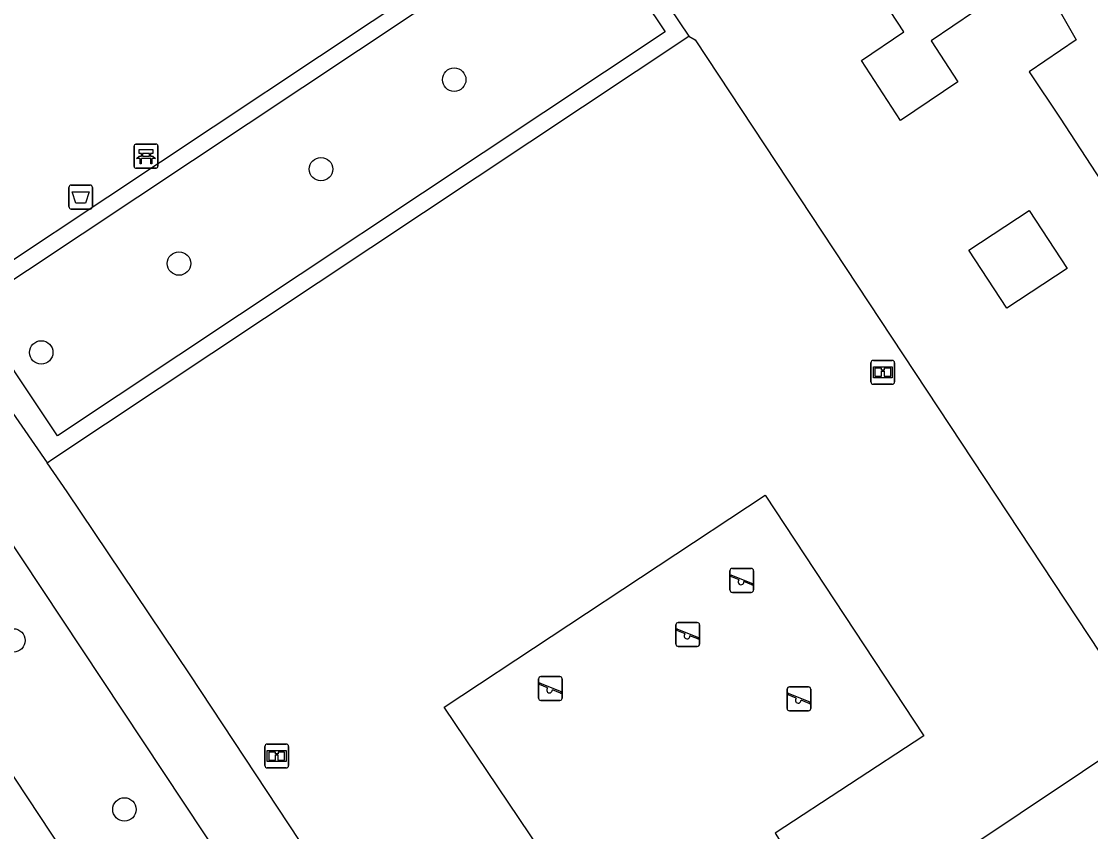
# Model space of a CAD drawing. Extents: x 160037 to 160839, y 385326 to 386441.
# Drawn here: x 160556.29 to 160600.98, y 385778.55 to 385812.39 of the extents above; entities that cross this region are included whole.
import ezdxf

# ---------------------------------------------------------------- set-up
doc = ezdxf.new("R2010")
doc.units = 0
for name, color, linetype in [('IMGEO_Afvalbak', 7, 'Continuous'), ('IMGEO_Bank', 7, 'Continuous'), ('IMGEO_Boom', 7, 'Continuous'), ('IMGEO_Groenvoorziening', 7, 'Continuous'), ('IMGEO_Haag', 7, 'Continuous'), ('IMGEO_Informatiebord', 7, 'Continuous'), ('IMGEO_Speelvoorziening', 7, 'Continuous'), ('IMGEO_Voetpad_open', 7, 'Continuous')]:
    doc.layers.add(name, color=color, linetype=linetype)

msp = doc.modelspace()

# ---------------------------------------------------------------- linework, layer by layer
at = {"layer": 'IMGEO_Afvalbak'}
for p, q in [((160558.268, 385804.651), (160558.268, 385805.451)), ((160558.268, 385805.451), (160558.268, 385804.651)), ((160558.368, 385805.551), (160559.158, 385805.551)), ((160559.158, 385805.551), (160558.368, 385805.551)), ((160559.258, 385805.451), (160559.258, 385804.651)), ((160559.258, 385804.651), (160559.258, 385805.451)), ((160559.158, 385804.551), (160558.368, 385804.551)), ((160558.368, 385804.551), (160559.158, 385804.551))]:
    msp.add_line(p, q, dxfattribs=at)
msp.add_lwpolyline([(160558.411, 385805.265), (160559.115, 385805.265), (160558.966, 385804.795), (160558.56, 385804.795), (160558.411, 385805.265)], dxfattribs=at)
for centre, start, end in [((160558.368, 385805.451), 90, 180), ((160558.368, 385805.451), 90, 180), ((160559.158, 385805.451), 0, 90), ((160559.158, 385805.451), 360, 90), ((160558.368, 385804.651), 180, 270), ((160558.368, 385804.651), 180, 270), ((160559.158, 385804.651), 270, 0), ((160559.158, 385804.651), 270, 0)]:
    msp.add_arc(centre, 0.1, start, end, dxfattribs=at)
at = {"layer": 'IMGEO_Bank'}
for p, q in [((160560.995, 385806.333), (160560.995, 385807.174)), ((160560.995, 385807.174), (160560.995, 385806.333)), ((160561.07, 385807.258), (160561.911, 385807.258)), ((160561.911, 385807.258), (160561.07, 385807.258)), ((160561.995, 385807.183), (160561.995, 385806.342)), ((160561.995, 385806.342), (160561.995, 385807.183)), ((160561.692, 385806.656), (160561.299, 385806.656)), ((160561.304, 385806.764), (160561.304, 385806.87)), ((160561.348, 385806.87), (160561.348, 385806.764)), ((160561.636, 385806.876), (160561.354, 385806.876)), ((160561.354, 385806.758), (160561.636, 385806.758)), ((160561.642, 385806.764), (160561.642, 385806.87)), ((160561.686, 385806.87), (160561.686, 385806.764)), ((160561.92, 385806.258), (160561.079, 385806.258)), ((160561.079, 385806.258), (160561.92, 385806.258))]:
    msp.add_line(p, q, dxfattribs=at)
for points in [[(160561.298, 385806.876), (160561.212, 385806.876), (160561.212, 385807.037), (160561.775, 385807.037), (160561.775, 385806.876), (160561.692, 385806.876)], [(160561.242, 385806.656), (160561.1, 385806.656), (160561.212, 385806.758), (160561.298, 385806.758)], [(160561.292, 385806.649), (160561.292, 385806.442), (160561.249, 385806.442), (160561.249, 385806.649)], [(160561.692, 385806.758), (160561.775, 385806.758), (160561.887, 385806.656), (160561.748, 385806.656)], [(160561.742, 385806.649), (160561.742, 385806.442), (160561.698, 385806.442), (160561.698, 385806.649)]]:
    msp.add_lwpolyline(points, dxfattribs=at)
for centre, radius, start, end in [((160561.073, 385807.18), 0.0779, 92.4484, 184.2845), ((160561.073, 385807.18), 0.0779, 92.4484, 184.2845), ((160561.917, 385807.18), 0.0779, 2.4484, 94.2845), ((160561.917, 385807.18), 0.0779, 2.4484, 94.2845), ((160561.242, 385806.649), 0.00671, 2.8957, 87.1043), ((160561.299, 385806.649), 0.00671, 92.8957, 177.1043), ((160561.297, 385806.869), 0.00671, 2.8957, 87.1043), ((160561.297, 385806.765), 0.00671, 272.8957, 357.1043), ((160561.354, 385806.869), 0.00671, 92.8957, 177.1043), ((160561.354, 385806.765), 0.00671, 182.8957, 267.1043), ((160561.636, 385806.869), 0.00671, 2.8957, 87.1043), ((160561.636, 385806.765), 0.00671, 272.8957, 357.1043), ((160561.693, 385806.869), 0.00671, 92.8957, 177.1043), ((160561.693, 385806.765), 0.00671, 182.8957, 267.1043), ((160561.691, 385806.649), 0.00671, 2.8957, 87.1043), ((160561.748, 385806.649), 0.00671, 92.8957, 177.1043), ((160561.073, 385806.336), 0.0779, 182.4484, 274.2845), ((160561.073, 385806.336), 0.0779, 182.4484, 274.2845), ((160561.917, 385806.336), 0.0779, 272.4484, 4.2845), ((160561.917, 385806.336), 0.0779, 272.4484, 4.2845)]:
    msp.add_arc(centre, radius, start, end, dxfattribs=at)
at = {"layer": 'IMGEO_Boom'}
for centre in [(160574.376, 385809.953), (160568.808, 385806.215), (160562.873, 385802.274), (160557.115, 385798.562), (160555.952, 385786.535), (160560.591, 385779.477)]:
    msp.add_circle(centre, 0.489, dxfattribs=at)
at = {"layer": 'IMGEO_Groenvoorziening'}
msp.add_lwpolyline([(160587.37, 385792.596), (160594, 385782.552), (160587.796, 385778.481), (160588.599, 385777.199), (160586.557, 385775.913), (160585.757, 385777.13), (160580.681, 385773.772), (160573.96, 385783.745), (160587.37, 385792.596)], dxfattribs=at)
at = {"layer": 'IMGEO_Haag'}
for points in [[(160554.205, 385800.456), (160579.605, 385817.319), (160583.196, 385811.945), (160557.796, 385795.082), (160554.205, 385800.456)], [(160557.366, 385793.949), (160557.602, 385794.113), (160584.189, 385811.768)]]:
    msp.add_lwpolyline(points, dxfattribs=at)
at = {"layer": 'IMGEO_Informatiebord'}
for p, q in [((160591.795, 385797.331), (160591.795, 385798.131)), ((160591.795, 385798.131), (160591.795, 385797.331)), ((160591.895, 385798.231), (160592.685, 385798.231)), ((160592.685, 385798.231), (160591.895, 385798.231)), ((160592.785, 385798.131), (160592.785, 385797.331)), ((160592.785, 385797.331), (160592.785, 385798.131)), ((160592.685, 385797.231), (160591.895, 385797.231)), ((160591.895, 385797.231), (160592.685, 385797.231)), ((160566.464, 385781.307), (160566.464, 385782.107)), ((160566.464, 385782.107), (160566.464, 385781.307)), ((160566.564, 385782.207), (160567.354, 385782.207)), ((160567.354, 385782.207), (160566.564, 385782.207)), ((160567.454, 385782.107), (160567.454, 385781.307)), ((160567.454, 385781.307), (160567.454, 385782.107)), ((160567.354, 385781.207), (160566.564, 385781.207)), ((160566.564, 385781.207), (160567.354, 385781.207))]:
    msp.add_line(p, q, dxfattribs=at)
for points in [[(160591.896, 385797.963), (160592.684, 385797.963), (160592.684, 385797.499), (160591.896, 385797.499), (160591.896, 385797.963)], [(160591.961, 385797.898), (160591.961, 385797.564), (160592.236, 385797.564), (160592.237, 385797.777), (160592.341, 385797.778), (160592.342, 385797.564), (160592.619, 385797.564), (160592.619, 385797.898), (160592.343, 385797.898), (160592.343, 385797.818), (160592.237, 385797.818), (160592.237, 385797.898), (160591.961, 385797.898)], [(160566.565, 385781.939), (160567.353, 385781.939), (160567.353, 385781.475), (160566.565, 385781.475), (160566.565, 385781.939)], [(160566.63, 385781.874), (160566.63, 385781.54), (160566.905, 385781.54), (160566.906, 385781.753), (160567.01, 385781.754), (160567.011, 385781.54), (160567.288, 385781.54), (160567.288, 385781.874), (160567.012, 385781.874), (160567.012, 385781.794), (160566.906, 385781.794), (160566.906, 385781.874), (160566.63, 385781.874)]]:
    msp.add_lwpolyline(points, dxfattribs=at)
for centre, start, end in [((160591.895, 385798.131), 90, 180), ((160591.895, 385798.131), 90, 180), ((160592.685, 385798.131), 0, 90), ((160592.685, 385798.131), 360, 90), ((160591.895, 385797.331), 180, 270), ((160591.895, 385797.331), 180, 270), ((160592.685, 385797.331), 270, 0), ((160592.685, 385797.331), 270, 0), ((160566.564, 385782.107), 90, 180), ((160566.564, 385782.107), 90, 180), ((160567.354, 385782.107), 0, 90), ((160567.354, 385782.107), 360, 90), ((160566.564, 385781.307), 180, 270), ((160566.564, 385781.307), 180, 270), ((160567.354, 385781.307), 270, 0), ((160567.354, 385781.307), 270, 0)]:
    msp.add_arc(centre, 0.1, start, end, dxfattribs=at)
at = {"layer": 'IMGEO_Speelvoorziening'}
for p, q in [((160586.001, 385789.541), (160586.791, 385789.541)), ((160586.791, 385789.541), (160586.001, 385789.541)), ((160585.901, 385788.641), (160585.901, 385789.441)), ((160585.901, 385789.441), (160585.901, 385788.641)), ((160586.284, 385789.069), (160585.945, 385789.206)), ((160585.97, 385789.266), (160586.846, 385788.913)), ((160586.891, 385789.441), (160586.891, 385788.641)), ((160586.891, 385788.641), (160586.891, 385789.441)), ((160586.822, 385788.853), (160586.482, 385788.99)), ((160586.791, 385788.541), (160586.001, 385788.541)), ((160586.001, 385788.541), (160586.791, 385788.541)), ((160583.743, 385787.283), (160584.533, 385787.283)), ((160584.533, 385787.283), (160583.743, 385787.283)), ((160583.643, 385786.383), (160583.643, 385787.183)), ((160583.643, 385787.183), (160583.643, 385786.383)), ((160584.026, 385786.811), (160583.687, 385786.948)), ((160583.712, 385787.008), (160584.588, 385786.655)), ((160584.633, 385787.183), (160584.633, 385786.383)), ((160584.633, 385786.383), (160584.633, 385787.183)), ((160584.564, 385786.595), (160584.224, 385786.732)), ((160584.533, 385786.283), (160583.743, 385786.283)), ((160583.743, 385786.283), (160584.533, 385786.283)), ((160577.999, 385785.025), (160578.789, 385785.025)), ((160578.789, 385785.025), (160577.999, 385785.025)), ((160577.899, 385784.125), (160577.899, 385784.925)), ((160577.899, 385784.925), (160577.899, 385784.125)), ((160578.282, 385784.553), (160577.943, 385784.69)), ((160577.968, 385784.75), (160578.844, 385784.397)), ((160578.889, 385784.925), (160578.889, 385784.125)), ((160578.889, 385784.125), (160578.889, 385784.925)), ((160588.391, 385784.594), (160589.181, 385784.594)), ((160589.181, 385784.594), (160588.391, 385784.594)), ((160578.82, 385784.337), (160578.48, 385784.474)), ((160588.291, 385783.694), (160588.291, 385784.494)), ((160588.291, 385784.494), (160588.291, 385783.694)), ((160588.674, 385784.122), (160588.335, 385784.259)), ((160588.36, 385784.319), (160589.236, 385783.966)), ((160589.281, 385784.494), (160589.281, 385783.694)), ((160589.281, 385783.694), (160589.281, 385784.494)), ((160578.789, 385784.025), (160577.999, 385784.025)), ((160577.999, 385784.025), (160578.789, 385784.025)), ((160589.212, 385783.906), (160588.872, 385784.043)), ((160589.181, 385783.594), (160588.391, 385783.594)), ((160588.391, 385783.594), (160589.181, 385783.594))]:
    msp.add_line(p, q, dxfattribs=at)
for centre, radius, start, end in [((160586.001, 385789.441), 0.1, 90, 180), ((160586.001, 385789.441), 0.1, 90, 180), ((160586.791, 385789.441), 0.1, 0, 90), ((160586.791, 385789.441), 0.1, 360, 90), ((160585.958, 385789.236), 0.0327, 68.078, 248.078), ((160586.363, 385788.979), 0.12, 130.9928, 5.1632), ((160586.001, 385788.641), 0.1, 180, 270), ((160586.001, 385788.641), 0.1, 180, 270), ((160586.791, 385788.641), 0.1, 270, 0), ((160586.791, 385788.641), 0.1, 270, 0), ((160586.834, 385788.883), 0.0327, 248.078, 68.078), ((160583.743, 385787.183), 0.1, 90, 180), ((160583.743, 385787.183), 0.1, 90, 180), ((160584.533, 385787.183), 0.1, 0, 90), ((160584.533, 385787.183), 0.1, 360, 90), ((160583.7, 385786.978), 0.0327, 68.078, 248.078), ((160584.105, 385786.721), 0.12, 130.9928, 5.1632), ((160583.743, 385786.383), 0.1, 180, 270), ((160583.743, 385786.383), 0.1, 180, 270), ((160584.533, 385786.383), 0.1, 270, 0), ((160584.533, 385786.383), 0.1, 270, 0), ((160584.576, 385786.625), 0.0327, 248.078, 68.078), ((160577.999, 385784.925), 0.1, 90, 180), ((160577.999, 385784.925), 0.1, 90, 180), ((160578.789, 385784.925), 0.1, 0, 90), ((160578.789, 385784.925), 0.1, 360, 90), ((160577.956, 385784.72), 0.0327, 68.078, 248.078), ((160588.391, 385784.494), 0.1, 90, 180), ((160588.391, 385784.494), 0.1, 90, 180), ((160589.181, 385784.494), 0.1, 0, 90), ((160589.181, 385784.494), 0.1, 360, 90), ((160578.361, 385784.463), 0.12, 130.9928, 5.1632), ((160578.832, 385784.367), 0.0327, 248.078, 68.078), ((160588.348, 385784.289), 0.0327, 68.078, 248.078), ((160577.999, 385784.125), 0.1, 180, 270), ((160577.999, 385784.125), 0.1, 180, 270), ((160578.789, 385784.125), 0.1, 270, 0), ((160578.789, 385784.125), 0.1, 270, 0), ((160588.391, 385783.694), 0.1, 180, 270), ((160588.391, 385783.694), 0.1, 180, 270), ((160588.753, 385784.032), 0.12, 130.9928, 5.1632), ((160589.181, 385783.694), 0.1, 270, 0), ((160589.181, 385783.694), 0.1, 270, 0), ((160589.224, 385783.936), 0.0327, 248.078, 68.078)]:
    msp.add_arc(centre, radius, start, end, dxfattribs=at)
at = {"layer": 'IMGEO_Voetpad_open'}
for points in [[(160552.868, 385800.432), (160553.233, 385800.651), (160579.799, 385818.288)], [(160579.799, 385818.288), (160584.189, 385811.768)], [(160593.028, 385808.241), (160591.394, 385810.747), (160593.175, 385811.949), (160592.027, 385813.71), (160594.453, 385815.347), (160596.116, 385812.796), (160594.313, 385811.579), (160595.432, 385809.863), (160593.028, 385808.241)], [(160602.198, 385814.932), (160601.945, 385814.807), (160599.314, 385813.48), (160600.376, 385811.614), (160598.407, 385810.287), (160599.706, 385808.341), (160604.796, 385800.542), (160602.347, 385798.884), (160603.39, 385797.126)], [(160584.189, 385811.768), (160584.442, 385811.61), (160603.296, 385783.088), (160603.236, 385782.792)], [(160597.468, 385800.416), (160595.884, 385802.839), (160598.407, 385804.488), (160599.991, 385802.066), (160597.468, 385800.416)], [(160552.868, 385800.432), (160557.366, 385793.949)], [(160550.339, 385798.911), (160574.071, 385763.167)], [(160545.925, 385796.001), (160566.596, 385764.751), (160566.941, 385764.23), (160566.841, 385760.591)], [(160576.624, 385764.989), (160563.335, 385785.103), (160558.205, 385792.74), (160557.366, 385793.949)], [(160603.236, 385782.792), (160577.108, 385765.334), (160576.624, 385764.989)]]:
    msp.add_lwpolyline(points, dxfattribs=at)

doc.saveas('drawing.dxf')
